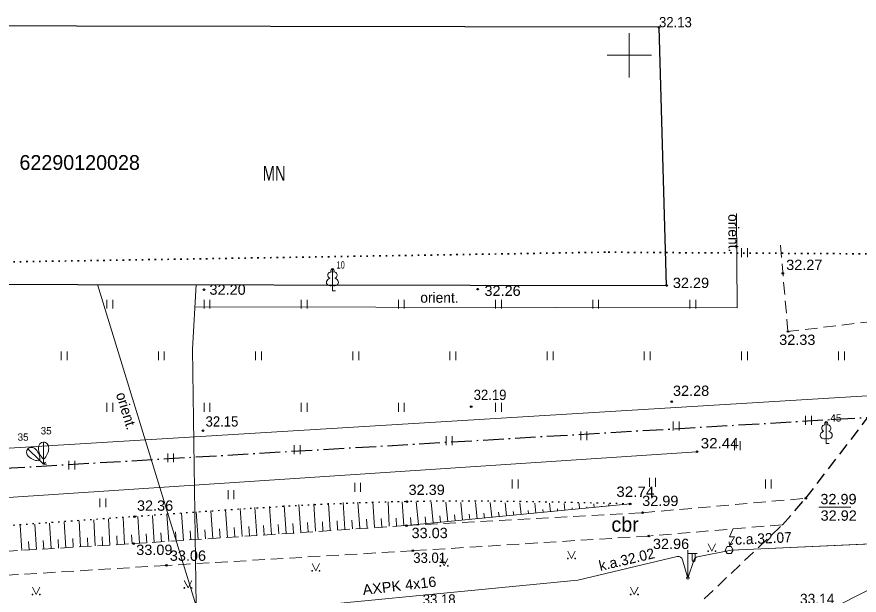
# Model space of a CAD drawing. Extents: x 380758 to 381729, y 283236 to 283533.
# Drawn here: x 381408.4 to 381465.6, y 283363.3 to 283402.6 of the extents above; entities that cross this region are included whole.
import ezdxf
from ezdxf.enums import TextEntityAlignment as Align

# ---------------------------------------------------------------- set-up
doc = ezdxf.new("R2010")
doc.units = 0
doc.header["$LTSCALE"] = 0.28
for name, pattern in [('DOT_DASHED', [7.7, 5, -1.2, 0.3, -1.2]), ('DOTTED', [1.5, 0.3, -1.2]), ('MEDIUM_DASHED', [4.5, 3, -1.5])]:
    doc.linetypes.add(name, pattern=pattern)
for name, color, linetype, lineweight in [('1', 7, 'Continuous', 13), ('12', 7, 'Continuous', 13), ('23', 7, 'Continuous', 13), ('25', 7, 'DOTTED', 35), ('29', 7, 'DOT_DASHED', 25), ('30', 7, 'Continuous', 13), ('31', 7, 'Continuous', 13), ('35', 7, 'Continuous', 13), ('37', 7, 'MEDIUM_DASHED', 13), ('4', 7, 'Continuous', 13), ('40', 7, 'Continuous', 25), ('44', 7, 'Continuous', 13), ('45', 7, 'Continuous', 13), ('58', 7, 'Continuous', 25), ('7', 7, 'Continuous', 13), ('9', 7, 'Continuous', 13)]:
    doc.layers.add(name, color=color, linetype=linetype, lineweight=lineweight)
doc.layers.add('59', color=7, linetype='Continuous')

msp = doc.modelspace()

# ---------------------------------------------------------------- linework, layer by layer
at = {"layer": '1'}
for p, q in [((381429.84, 283385.51), (381429.84, 283384.357)), ((381429.93, 283385.278), (381429.929, 283385.279)), ((381429.84, 283384.357), (381429.84, 283384.01)), ((381429.84, 283384.01), (381430.04, 283384.01)), ((381463.38, 283375.121), (381463.38, 283373.968)), ((381463.47, 283374.889), (381463.469, 283374.89)), ((381410.22, 283373.721), (381410.22, 283372.573)), ((381463.38, 283373.968), (381463.38, 283373.621)), ((381463.38, 283373.621), (381463.58, 283373.621)), ((381401.643, 283369.556), (381454.598, 283373.071)), ((381409.149, 283373.271), (381409.969, 283372.467)), ((381409.969, 283372.467), (381410.22, 283372.221)), ((381410.22, 283372.573), (381410.22, 283372.221)), ((381410.22, 283372.221), (381410.36, 283372.364)), ((381410.22, 283372.221), (381410.42, 283372.221))]:
    msp.add_line(p, q, dxfattribs=at)
for centre, major_axis, ratio, start_param, end_param in [((381429.8404, 283385.3601), (0, -0.1499), 0.707107, 3.1453698, 5.2874846), ((381429.8396, 283385.3601), (0, -0.1499), 0.707107, 0.9957007, 3.1378155), ((381429.7117, 283385.0652), (-0.0387, -0.2124), 0.861323, 3.1415927, 6.2831853), ((381429.9683, 283385.0652), (0.0387, -0.2124), 0.861323, 6.2831853, 9.424778), ((381429.7504, 283384.6029), (0.3068, 0.0951), 0.814445, 1.5707963, 4.7520146), ((381429.9296, 283384.6029), (-0.3068, 0.0951), 0.814445, 1.5311707, 4.712389), ((381463.2517, 283374.6762), (-0.0387, -0.2124), 0.861323, 3.1415927, 6.2831853), ((381463.3804, 283374.9711), (0, -0.1499), 0.707107, 3.1453698, 5.2874846), ((381463.3796, 283374.9711), (0, -0.1499), 0.707107, 0.9957007, 3.1378155), ((381463.5083, 283374.6762), (0.0387, -0.2124), 0.861323, 6.2831853, 9.424778), ((381463.2904, 283374.2139), (0.3068, 0.0951), 0.814445, 1.5707963, 4.7520146), ((381463.4696, 283374.2139), (-0.3068, 0.0951), 0.814445, 1.5311707, 4.712389), ((381410.22, 283373.321), (0, 0.4), 0.875, 0, 1.5707963), ((381410.22, 283373.321), (0, -0.4), 0.875, 1.5707963, 3.1415927), ((381410.22, 283373.321), (0, -0.4), 0.875, 1.5707963, 3.1415927), ((381409.4345, 283372.9911), (-0.2856, 0.28), 0.875, 0, 1.5707963), ((381409.4345, 283372.9911), (0.2856, -0.28), 0.875, 1.5707963, 3.1415927), ((381409.4345, 283372.9911), (0.2856, -0.28), 0.875, 1.5707963, 3.1415927), ((381409.0851, 283372.6681), (0.6737, -0.6605), 0.875, 0.613474, 1.5459849), ((381410.6953, 283373.3444), (0, -0.9434), 0.875, 4.7372004, 5.6697113), ((381409.7447, 283373.3444), (0, -0.9434), 0.875, 0.613474, 1.5459849), ((381409.7506, 283373.3468), (0.6737, -0.6605), 0.875, 4.7372004, 5.6697113)]:
    msp.add_ellipse(centre, major_axis=major_axis, ratio=ratio, start_param=start_param, end_param=end_param, dxfattribs=at)
at = {"layer": '12'}
msp.add_line((381456.803, 283366.692), (381457.044, 283366.831), dxfattribs=at)
msp.add_lwpolyline([(381457.052, 283367.854), (381456.803, 283367.291), (381457.139, 283367.291), (381456.803, 283366.692), (381456.781, 283366.962)], dxfattribs=at)
msp.add_lwpolyline([(381456.647, 283366.162), (381456.913, 283366.162), (381457.046, 283366.392), (381456.913, 283366.623), (381456.647, 283366.623), (381456.514, 283366.392)], close=True, dxfattribs=at)
at = {"layer": '23'}
for p, q in [((381457.62, 283386.289), (381457.62, 283386.889)), ((381458.02, 283386.289), (381458.02, 283386.889)), ((381414.52, 283382.789), (381414.52, 283383.389)), ((381414.92, 283382.789), (381414.92, 283383.389)), ((381421.12, 283382.789), (381421.12, 283383.389)), ((381421.52, 283382.789), (381421.52, 283383.389)), ((381427.72, 283382.789), (381427.72, 283383.389)), ((381428.12, 283382.789), (381428.12, 283383.389)), ((381434.32, 283382.789), (381434.32, 283383.389)), ((381434.72, 283382.789), (381434.72, 283383.389)), ((381440.92, 283382.789), (381440.92, 283383.389)), ((381441.32, 283382.789), (381441.32, 283383.389)), ((381447.52, 283382.789), (381447.52, 283383.389)), ((381447.92, 283382.789), (381447.92, 283383.389)), ((381454.12, 283382.789), (381454.12, 283383.389)), ((381454.52, 283382.789), (381454.52, 283383.389)), ((381411.42, 283379.289), (381411.42, 283379.889)), ((381411.82, 283379.289), (381411.82, 283379.889)), ((381418.02, 283379.289), (381418.02, 283379.889)), ((381418.42, 283379.289), (381418.42, 283379.889)), ((381424.62, 283379.289), (381424.62, 283379.889)), ((381425.02, 283379.289), (381425.02, 283379.889)), ((381431.22, 283379.289), (381431.22, 283379.889)), ((381431.62, 283379.289), (381431.62, 283379.889)), ((381437.82, 283379.289), (381437.82, 283379.889)), ((381438.22, 283379.289), (381438.22, 283379.889)), ((381444.42, 283379.289), (381444.42, 283379.889)), ((381444.82, 283379.289), (381444.82, 283379.889)), ((381451.02, 283379.289), (381451.02, 283379.889)), ((381451.42, 283379.289), (381451.42, 283379.889)), ((381457.62, 283379.289), (381457.62, 283379.889)), ((381458.02, 283379.289), (381458.02, 283379.889)), ((381464.22, 283379.289), (381464.22, 283379.889)), ((381464.62, 283379.289), (381464.62, 283379.889)), ((381414.52, 283375.789), (381414.52, 283376.389)), ((381414.92, 283375.789), (381414.92, 283376.389)), ((381421.12, 283375.789), (381421.12, 283376.389)), ((381421.52, 283375.789), (381421.52, 283376.389)), ((381427.72, 283375.789), (381427.72, 283376.389)), ((381428.12, 283375.789), (381428.12, 283376.389)), ((381434.32, 283375.789), (381434.32, 283376.389)), ((381434.72, 283375.789), (381434.72, 283376.389)), ((381440.92, 283375.789), (381440.92, 283376.389)), ((381441.32, 283375.789), (381441.32, 283376.389)), ((381461.966, 283374.907), (381461.966, 283375.507)), ((381462.366, 283374.907), (381462.366, 283375.507)), ((381452.98, 283374.519), (381452.98, 283375.119)), ((381453.38, 283374.519), (381453.38, 283375.119)), ((381437.561, 283373.52), (381437.561, 283374.12)), ((381437.961, 283373.52), (381437.961, 283374.12)), ((381446.713, 283373.853), (381446.713, 283374.453)), ((381447.113, 283373.853), (381447.113, 283374.453)), ((381427.244, 283372.909), (381427.244, 283373.509)), ((381427.644, 283372.909), (381427.644, 283373.509)), ((381457.14, 283373.187), (381457.14, 283373.787)), ((381457.54, 283373.187), (381457.54, 283373.787)), ((381418.647, 283372.354), (381418.647, 283372.954)), ((381419.047, 283372.354), (381419.047, 283372.954)), ((381411.936, 283371.855), (381411.936, 283372.455)), ((381412.336, 283371.855), (381412.336, 283372.455)), ((381442.054, 283370.578), (381442.054, 283371.178)), ((381442.454, 283370.578), (381442.454, 283371.178)), ((381451.372, 283370.689), (381451.372, 283371.289)), ((381451.772, 283370.689), (381451.772, 283371.289)), ((381459.248, 283370.578), (381459.248, 283371.178)), ((381459.648, 283370.578), (381459.648, 283371.178)), ((381431.349, 283370.356), (381431.349, 283370.956)), ((381431.749, 283370.356), (381431.749, 283370.956)), ((381422.751, 283369.856), (381422.751, 283370.456)), ((381423.151, 283369.856), (381423.151, 283370.456)), ((381414.043, 283369.301), (381414.043, 283369.901)), ((381414.443, 283369.301), (381414.443, 283369.901))]:
    msp.add_line(p, q, dxfattribs=at)
for points in [[(381455.362, 283366.817), (381455.612, 283366.317), (381455.862, 283366.817)], [(381445.822, 283366.318), (381446.072, 283365.818), (381446.322, 283366.318)], [(381428.461, 283365.485), (381428.711, 283364.985), (381428.961, 283365.485)], [(381437.169, 283365.818), (381437.419, 283365.318), (381437.669, 283365.818)], [(381419.778, 283364.319), (381420.028, 283363.819), (381420.278, 283364.319)], [(381409.462, 283363.875), (381409.712, 283363.375), (381409.962, 283363.875)], [(381450.093, 283363.876), (381450.343, 283363.376), (381450.593, 283363.876)]]:
    msp.add_lwpolyline(points, dxfattribs=at)
for centre, radius in [((381455.362, 283366.317), 0.028), ((381455.862, 283366.317), 0.0263), ((381445.8218, 283365.8174), 0.028), ((381446.3218, 283365.8174), 0.0263), ((381428.461, 283364.9849), 0.028), ((381428.961, 283364.9849), 0.0263), ((381437.1691, 283365.3179), 0.028), ((381437.6691, 283365.3179), 0.0263), ((381419.778, 283363.8187), 0.028), ((381420.278, 283363.8187), 0.0263), ((381409.4613, 283363.3747), 0.028), ((381409.9613, 283363.3747), 0.0263), ((381450.0927, 283363.3752), 0.028), ((381450.5927, 283363.3752), 0.0263)]:
    msp.add_circle(centre, radius, dxfattribs=at)
at = {"layer": '25'}
msp.add_lwpolyline([(381520.877, 283385.157), (381468.294, 283386.499), (381448.377, 283386.622), (381395.21, 283385.757), (381378.132, 283376.241), (381330.368, 283370.09)], dxfattribs=at)
at = {"layer": '29'}
msp.add_lwpolyline([(381295.048, 283361.612), (381331.894, 283363.785), (381331.661, 283367.471), (381474.583, 283375.901), (381472.771, 283396.509)], dxfattribs=at)
at = {"layer": '30'}
for points in [[(381450, 283401.5), (381450, 283400), (381450, 283398.5)], [(381448.5, 283400), (381450, 283400), (381451.5, 283400)]]:
    msp.add_lwpolyline(points, dxfattribs=at)
at = {"layer": '31'}
for p, q in [((381427.698, 283367.601), (381427.566, 283369.476)), ((381428.696, 283367.672), (381428.565, 283369.529)), ((381429.693, 283367.741), (381429.566, 283369.575)), ((381430.691, 283367.81), (381430.567, 283369.614)), ((381431.688, 283367.878), (381431.569, 283369.644)), ((381432.686, 283367.945), (381432.573, 283369.664)), ((381433.684, 283368.008), (381433.614, 283369.675)), ((381434.684, 283368.041), (381434.578, 283369.674)), ((381434.871, 283368.056), (381450.06, 283369.523)), ((381435.679, 283368.134), (381435.531, 283369.664)), ((381436.675, 283368.23), (381436.537, 283369.654)), ((381437.67, 283368.326), (381437.543, 283369.643)), ((381438.665, 283368.422), (381438.548, 283369.633)), ((381439.661, 283368.519), (381439.554, 283369.623)), ((381440.656, 283368.615), (381440.56, 283369.612)), ((381441.651, 283368.711), (381441.565, 283369.602)), ((381442.647, 283368.807), (381442.571, 283369.591)), ((381443.642, 283368.903), (381443.577, 283369.581)), ((381444.638, 283368.999), (381444.582, 283369.57)), ((381445.633, 283369.095), (381445.588, 283369.56)), ((381446.628, 283369.192), (381446.594, 283369.549)), ((381447.624, 283369.288), (381447.599, 283369.539)), ((381448.619, 283369.384), (381448.605, 283369.528)), ((381419.717, 283367.044), (381419.594, 283368.9)), ((381420.715, 283367.111), (381420.588, 283368.979)), ((381421.713, 283367.179), (381421.583, 283369.057)), ((381422.71, 283367.249), (381422.579, 283369.135)), ((381423.708, 283367.319), (381423.575, 283369.21)), ((381424.705, 283367.389), (381424.571, 283369.283)), ((381425.703, 283367.46), (381425.569, 283369.352)), ((381426.701, 283367.531), (381426.567, 283369.416)), ((381440.158, 283368.567), (381440.126, 283368.899)), ((381441.154, 283368.663), (381441.125, 283368.96)), ((381442.149, 283368.759), (381442.124, 283369.02)), ((381443.145, 283368.855), (381443.123, 283369.081)), ((381444.14, 283368.951), (381444.121, 283369.141)), ((381445.135, 283369.047), (381445.12, 283369.202)), ((381446.131, 283369.143), (381446.119, 283369.263)), ((381447.126, 283369.24), (381447.118, 283369.323)), ((381448.121, 283369.336), (381448.117, 283369.384)), ((381412.731, 283366.611), (381412.625, 283368.374)), ((381413.729, 283366.671), (381413.622, 283368.448)), ((381414.727, 283366.731), (381414.619, 283368.522)), ((381415.725, 283366.792), (381415.616, 283368.596)), ((381416.724, 283366.852), (381416.612, 283368.669)), ((381417.722, 283366.914), (381417.606, 283368.744)), ((381418.72, 283366.978), (381418.6, 283368.822)), ((381429.194, 283367.707), (381429.152, 283368.318)), ((381430.192, 283367.776), (381430.15, 283368.377)), ((381431.19, 283367.844), (381431.15, 283368.433)), ((381432.187, 283367.912), (381432.149, 283368.485)), ((381433.185, 283367.978), (381433.149, 283368.533)), ((381434.184, 283368.022), (381434.172, 283368.567)), ((381435.182, 283368.086), (381435.132, 283368.596)), ((381436.177, 283368.182), (381436.131, 283368.657)), ((381437.172, 283368.278), (381437.13, 283368.717)), ((381438.168, 283368.374), (381438.129, 283368.778)), ((381439.163, 283368.471), (381439.127, 283368.839)), ((381408.738, 283366.371), (381408.636, 283368.075)), ((381409.736, 283366.431), (381409.633, 283368.15)), ((381410.734, 283366.491), (381410.63, 283368.225)), ((381411.733, 283366.551), (381411.627, 283368.3)), ((381421.214, 283367.145), (381421.171, 283367.771)), ((381422.212, 283367.214), (381422.168, 283367.843)), ((381423.209, 283367.284), (381423.165, 283367.914)), ((381424.207, 283367.354), (381424.162, 283367.985)), ((381425.204, 283367.424), (381425.16, 283368.055)), ((381426.202, 283367.495), (381426.157, 283368.124)), ((381427.199, 283367.566), (381427.155, 283368.191)), ((381428.197, 283367.637), (381428.153, 283368.256)), ((381412.232, 283366.581), (381412.196, 283367.169)), ((381413.23, 283366.641), (381413.194, 283367.233)), ((381414.228, 283366.701), (381414.192, 283367.298)), ((381415.226, 283366.762), (381415.19, 283367.363)), ((381416.224, 283366.822), (381416.188, 283367.428)), ((381417.223, 283366.883), (381417.185, 283367.493)), ((381418.221, 283366.946), (381418.181, 283367.561)), ((381419.218, 283367.011), (381419.178, 283367.63)), ((381420.216, 283367.078), (381420.174, 283367.7)), ((381409.237, 283366.401), (381409.203, 283366.974)), ((381410.235, 283366.461), (381410.201, 283367.039)), ((381411.234, 283366.521), (381411.198, 283367.104))]:
    msp.add_line(p, q, dxfattribs=at)
at = {"layer": '31', "linetype": 'DOTTED', "lineweight": 25}
msp.add_spline([(381450.06, 283369.523), (381434.895, 283369.681), (381416.392, 283368.663), (381398.465, 283367.309), (381381.491, 283365.918), (381363.027, 283365.287), (381361.014, 283365.21), (381355.329, 283363.631)], degree=3, dxfattribs=at)
at = {"layer": '35'}
msp.add_line((381382.009, 283371.748), (381467.333, 283376.934), dxfattribs=at)
at = {"layer": '37'}
for points in [[(381467.675, 283377.205), (381466.531, 283381.92), (381460.779, 283381.237), (381460.252, 283387.213)], [(381316.201, 283360.727), (381331.943, 283361.745), (381344.729, 283362.515), (381361.164, 283363.481), (381381.389, 283364.709), (381398.798, 283365.771), (381416.342, 283366.829), (381434.871, 283368.056), (381450.905, 283368.93), (381461.991, 283369.906)], [(381460.408, 283368.115), (381451.323, 283367.345), (381435.3, 283366.345), (381418.565, 283365.349), (381399.092, 283364.148), (381381.438, 283363.096), (381361.351, 283361.862), (381344.571, 283360.865), (381331.883, 283360.102), (381318.377, 283359.189)]]:
    msp.add_lwpolyline(points, dxfattribs=at)
at = {"layer": '37', "lineweight": 25}
msp.add_lwpolyline([(381455.089, 283363.078), (381460.408, 283368.115), (381461.991, 283369.906), (381467.136, 283376.604)], dxfattribs=at)
at = {"layer": '40'}
msp.add_lwpolyline([(381399.194, 283384.455), (381452.536, 283384.362), (381452.021, 283401.898), (381399.225, 283401.99)], close=True, dxfattribs=at)
at = {"layer": '44'}
for p, q in [((381453.977, 283364.494), (381453.977, 283366.377)), ((381453.977, 283366.161), (381454.612, 283366.156)), ((381454.267, 283366.159), (381454.267, 283365.765)), ((381454.477, 283366.157), (381454.477, 283365.765))]:
    msp.add_line(p, q, dxfattribs=at)
msp.add_circle((381453.977, 283364.494), 0.09, dxfattribs=at)
msp.add_ellipse((381454.372, 283365.7645), major_axis=(0, -0.1509), ratio=0.695971, start_param=4.712389, end_param=7.8539816, dxfattribs=at)
at = {"layer": '45'}
msp.add_line((381456.938, 283366.387), (381490.478, 283367.899), dxfattribs=at)
for points in [[(381454.643, 283365.94), (381456.917, 283366.376), (381491.719, 283367.948)], [(381392.214, 283360.116), (381421.765, 283361.936), (381446.512, 283364.342), (381453.262, 283365.948)], [(381453.62, 283365.739), (381453.977, 283364.494), (381454.417, 283365.745)]]:
    msp.add_lwpolyline(points, dxfattribs=at)
for centre, start, end in [((381453.3312, 283365.6566), 16.01539, 103.38784), ((381454.6998, 283365.6458), 100.84464, 160.63418)]:
    msp.add_arc(centre, 0.3, start, end, dxfattribs=at)
at = {"layer": '58', "lineweight": 13}
msp.add_line((381462.867, 283369.296), (381465.045, 283369.296), dxfattribs=at)
at = {"layer": '58'}
for centre in [(381452.021, 283401.8981), (381460.431, 283385.1861), (381452.536, 283384.3621), (381421.117, 283384.0751), (381439.709, 283384.1131), (381460.779, 283381.2371), (381452.884, 283376.4651), (381439.261, 283376.1301), (381421.052, 283374.4941), (381454.598, 283373.0711), (381434.895, 283369.6811), (381450.06, 283369.5231), (381461.991, 283369.9061), (381450.905, 283368.9301), (381416.392, 283368.6631), (381434.871, 283368.0561), (381451.323, 283367.3451), (381416.342, 283366.8291), (381435.3, 283366.3451), (381418.565, 283365.3491)]:
    msp.add_circle(centre, 0.0534, dxfattribs=at)
at = {"layer": '7'}
for p, q in [((381420.582, 283362.605), (381413.888, 283384.429)), ((381420.332, 283380.046), (381420.592, 283384.425)), ((381420.582, 283362.605), (381420.332, 283380.046))]:
    msp.add_line(p, q, dxfattribs=at)
msp.add_lwpolyline([(381420.503, 283382.918), (381457.333, 283382.854), (381457.273, 283389.25)], dxfattribs=at)
at = {"layer": '9'}
msp.add_line((381505.481, 283383.309), (381409.418, 283335.25), dxfattribs=at)

# ---------------------------------------------------------------- texts
at = {"layer": '1', "width": 0.75}
msp.add_text('10', height=0.5, dxfattribs=at).set_placement((381430.12, 283385.51))
at = {"layer": '1'}
for s, p in [('45', (381463.66, 283375.121)), ('35', (381410.023, 283374.245)), ('35', (381408.455, 283373.817))]:
    msp.add_text(s, height=0.5, dxfattribs=at).set_placement(p)
at = {"layer": '37'}
msp.add_text('cbr', height=1, dxfattribs=at).set_placement((381449.7155, 283367.635), align=Align.CENTER)
at = {"layer": '4', "width": 0.75}
msp.add_text('MN', height=1, rotation=359.9, dxfattribs=at).set_placement((381425.102, 283391.481))
at = {"layer": '45'}
for s, rotation, p in [('c.a.32.07', 2.587, (381457.202, 283366.749)), ('k.a.32.02', 13.388, (381448.033, 283364.965))]:
    msp.add_text(s, height=0.7, rotation=rotation, dxfattribs=at).set_placement(p)
at = {"layer": '45', "width": 1.05}
msp.add_text('AXPK 4x16', height=0.7, rotation=6.585, dxfattribs=at).set_placement((381431.933, 283363.338))
at = {"layer": '58'}
for s, width, p in [('32.13', 0.95, (381452.021, 283401.898)), ('32.27', 1.05, (381460.658, 283385.413)), ('32.20', 1.05, (381421.486, 283383.733)), ('32.26', 1.05, (381440.163, 283383.657)), ('32.29', 1.05, (381452.962, 283384.191)), ('32.33', 1.05, (381460.181, 283380.326)), ('32.28', 1.05, (381452.969, 283376.863)), ('32.19', 0.95, (381439.431, 283376.585)), ('32.15', 0.95, (381421.222, 283374.778)), ('32.44', 1.1, (381454.853, 283373.298)), ('32.39', 1.05, (381435.008, 283370.136)), ('32.74', 1.1, (381449.121, 283370.006)), ('32.99', 1.05, (381450.876, 283369.385)), ('32.99', 1.05, (381462.979, 283369.506)), ('32.36', 1.05, (381416.562, 283369.061)), ('32.92', 1.05, (381462.994, 283368.384)), ('33.03', 1.05, (381435.212, 283367.202)), ('32.96', 1.05, (381451.607, 283366.462)), ('33.09', 1.05, (381416.512, 283366.06)), ('33.06', 1.05, (381418.792, 283365.661)), ('33.01', 0.95, (381435.328, 283365.519)), ('33.18', 0.95, (381435.975, 283362.687))]:
    msp.add_text(s, height=0.7, dxfattribs=dict(at, width=width)).set_placement(p)
msp.add_text('33.14', height=0.7, dxfattribs=at).set_placement((381461.594, 283362.721))
at = {"layer": '59'}
msp.add_text('62290120028', height=1, dxfattribs=at).set_placement((381408.579, 283392.217))
at = {"layer": '7'}
for rotation, p in [(270.54, (381456.7328, 283387.9118)), (359.9, (381437.1059, 283383.1896)), (287.052, (381415.5071, 283375.7401))]:
    msp.add_text('orient.', height=0.7, rotation=rotation, dxfattribs=at).set_placement(p, align=Align.CENTER)

doc.saveas('drawing.dxf')
